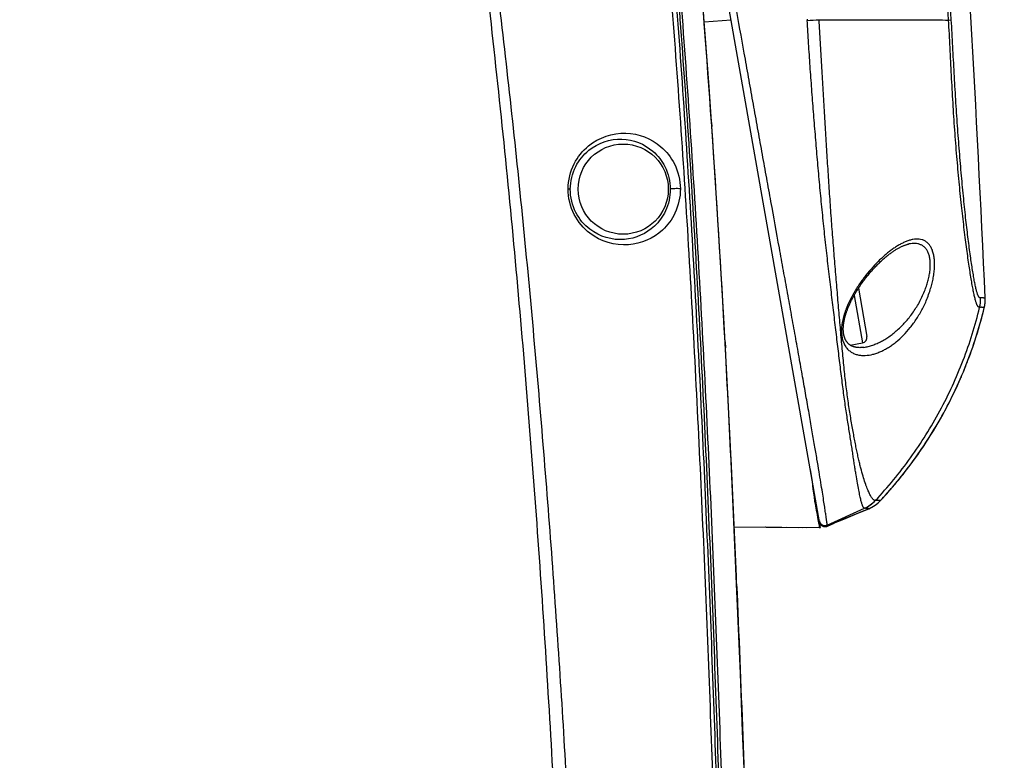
# Model space of a CAD drawing. Header units: millimetres. Extents: x 5828 to 6704, y 123 to 421.
# Tile 281 of 288: x 6558.09 to 6562.46, y 360.42 to 363.71. Entities that reach past the tile are written whole.
import ezdxf

# ---------------------------------------------------------------- set-up
doc = ezdxf.new("R2010")
doc.units = ezdxf.units.MM
doc.layers.add('外形图', color=7, linetype='Continuous')
doc.layers.add('运动范围', color=7, linetype='Continuous')

msp = doc.modelspace()

# ---------------------------------------------------------------- linework, layer by layer
at = {"layer": '外形图', "linetype": 'ByBlock'}
for p, q in [((6561.6463, 361.4551), (6561.0015, 365.1124)), ((6561.1302, 363.6967), (6561.2496, 363.7053)), ((6562.2145, 363.7049), (6562.2264, 363.7056)), ((6561.1629, 363.2502), (6561.1641, 363.2336)), ((6561.8146, 362.5163), (6561.8523, 362.3027)), ((6561.795, 362.4838), (6561.832, 362.2738)), ((6562.3761, 362.4505), (6562.3761, 362.4506)), ((6562.3768, 362.461), (6562.3768, 362.4611)), ((6562.3727, 362.4297), (6562.3727, 362.4298)), ((6561.2229, 362.2791), (6561.2244, 362.2518)), ((6561.7776, 362.2642), (6561.832, 362.2738)), ((6562.2694, 362.1208), (6562.2694, 362.1208)), ((6561.9123, 361.5748), (6561.9123, 361.5749)), ((6561.86, 361.5387), (6561.6759, 361.4627)), ((6561.6761, 361.4662), (6561.8417, 361.5407)), ((6561.842, 361.5407), (6561.8417, 361.5407)), ((6561.8597, 361.5384), (6561.86, 361.5387)), ((6561.7088, 361.4759), (6561.7229, 361.4818)), ((6561.7229, 361.4818), (6561.7496, 361.4929)), ((6561.7496, 361.4929), (6561.8014, 361.5143)), ((6561.2632, 361.4584), (6561.4051, 361.4571)), ((6561.4011, 361.4578), (6561.4012, 361.4578)), ((6561.4012, 361.4578), (6561.4652, 361.457)), ((6561.4051, 361.4571), (6561.4101, 361.457)), ((6561.4101, 361.457), (6561.4147, 361.457)), ((6561.4101, 361.457), (6561.4138, 361.457)), ((6561.4138, 361.457), (6561.4154, 361.457)), ((6561.4146, 361.457), (6561.4624, 361.4566)), ((6561.4147, 361.457), (6561.4237, 361.4569)), ((6561.4154, 361.457), (6561.4174, 361.457)), ((6561.4174, 361.457), (6561.5488, 361.4559)), ((6561.4623, 361.4566), (6561.4744, 361.4565)), ((6561.4624, 361.4566), (6561.5862, 361.4556)), ((6561.4951, 361.4566), (6561.6417, 361.4549)), ((6561.6443, 361.4549), (6561.6464, 361.4549)), ((6561.6767, 361.4617), (6561.7072, 361.4752)), ((6561.7058, 361.4746), (6561.7088, 361.4759)), ((6561.2744, 361.2063), (6561.2744, 361.2063))]:
    msp.add_line(p, q, dxfattribs=at)
for points in [[(6561.2744, 361.2063), (6561.2608, 361.5145), (6561.2467, 361.815), (6561.2322, 362.1051), (6561.2171, 362.3851), (6561.2015, 362.6552), (6561.1853, 362.9157), (6561.1687, 363.1669), (6561.1517, 363.409), (6561.1344, 363.6422), (6561.1171, 363.8665), (6561.0997, 364.0816), (6561.0822, 364.2875), (6561.0643, 364.4852), (6561.0463, 364.6756), (6561.0283, 364.8601), (6561.01, 365.039), (6560.99, 365.2115), (6560.9662, 365.3767), (6560.9376, 365.5331), (6560.9038, 365.6801)], [(6561.8123, 362.5126), (6561.8148, 362.5165), (6561.8174, 362.5205), (6561.82, 362.5244), (6561.8227, 362.5284), (6561.8255, 362.5324), (6561.8282, 362.5363), (6561.8311, 362.5403), (6561.834, 362.5443), (6561.8369, 362.5483), (6561.8399, 362.5523), (6561.8429, 362.5563), (6561.8459, 362.5602), (6561.849, 362.5642), (6561.8522, 362.5681), (6561.8553, 362.5721), (6561.8586, 362.576), (6561.8618, 362.5799), (6561.8651, 362.5838), (6561.8684, 362.5876), (6561.8717, 362.5914), (6561.875, 362.5952), (6561.8784, 362.5989), (6561.8818, 362.6026), (6561.8852, 362.6063), (6561.8886, 362.6099), (6561.892, 362.6135), (6561.8954, 362.617), (6561.8989, 362.6205), (6561.9023, 362.6239), (6561.9058, 362.6273), (6561.9092, 362.6306), (6561.9126, 362.6339), (6561.9161, 362.6371), (6561.9195, 362.6402), (6561.9229, 362.6433), (6561.9263, 362.6463), (6561.9297, 362.6493), (6561.9331, 362.6522), (6561.9365, 362.655), (6561.9398, 362.6578), (6561.9432, 362.6604), (6561.9464, 362.663), (6561.9497, 362.6656), (6561.9529, 362.6681), (6561.9562, 362.6704), (6561.9593, 362.6728), (6561.9625, 362.675), (6561.9656, 362.6772), (6561.9687, 362.6794), (6561.9718, 362.6814), (6561.9748, 362.6834), (6561.9778, 362.6853), (6561.9808, 362.6872), (6561.9837, 362.6889), (6561.9865, 362.6906), (6561.9893, 362.6922), (6561.9921, 362.6938), (6561.9949, 362.6953), (6561.9975, 362.6967), (6562.0002, 362.6981), (6562.0028, 362.6994), (6562.0054, 362.7006), (6562.0079, 362.7018), (6562.0104, 362.7029), (6562.0128, 362.7039), (6562.0152, 362.7049), (6562.0176, 362.7059), (6562.0199, 362.7067), (6562.0222, 362.7076), (6562.0244, 362.7083), (6562.0266, 362.709), (6562.0287, 362.7097), (6562.0308, 362.7103), (6562.0328, 362.7108), (6562.0348, 362.7113), (6562.0368, 362.7118), (6562.0385, 362.7122)], [(6561.7717, 362.4365), (6561.7731, 362.4398), (6561.7745, 362.4431), (6561.776, 362.4465), (6561.7776, 362.4498), (6561.7792, 362.4533), (6561.7809, 362.4567), (6561.7826, 362.4602), (6561.7843, 362.4638), (6561.7862, 362.4674), (6561.788, 362.471), (6561.79, 362.4746), (6561.7919, 362.4783), (6561.794, 362.482), (6561.7961, 362.4857), (6561.7982, 362.4895), (6561.8004, 362.4933), (6561.8027, 362.4971), (6561.805, 362.5009), (6561.8074, 362.5048), (6561.8098, 362.5087), (6561.8123, 362.5126)], [(6562.3727, 362.4297), (6562.3732, 362.4321), (6562.3737, 362.4345), (6562.3742, 362.437), (6562.3747, 362.4394), (6562.3751, 362.4419), (6562.3754, 362.4443), (6562.3757, 362.4468), (6562.376, 362.4493)], [(6562.376, 362.4493), (6562.3762, 362.4518), (6562.3764, 362.4543), (6562.3766, 362.4567), (6562.3767, 362.4592)], [(6562.3767, 362.4592), (6562.3768, 362.4617), (6562.3768, 362.4642), (6562.3768, 362.4667), (6562.3767, 362.4692), (6562.3767, 362.4716)], [(6561.7776, 362.2642), (6561.7762, 362.2652), (6561.7747, 362.2662), (6561.7734, 362.2673), (6561.7721, 362.2684), (6561.7708, 362.2695), (6561.7696, 362.2706), (6561.7685, 362.2717), (6561.7674, 362.2729), (6561.7663, 362.2741), (6561.7653, 362.2753), (6561.7643, 362.2765), (6561.7633, 362.2777), (6561.7624, 362.279), (6561.7615, 362.2802), (6561.7607, 362.2815), (6561.7599, 362.2828), (6561.7591, 362.2841), (6561.7584, 362.2854), (6561.7577, 362.2867), (6561.757, 362.288), (6561.7563, 362.2893), (6561.7557, 362.2906), (6561.7551, 362.292), (6561.7546, 362.2933), (6561.754, 362.2947), (6561.7535, 362.2961), (6561.753, 362.2975), (6561.7525, 362.299), (6561.7521, 362.3004), (6561.7516, 362.3019), (6561.7512, 362.3034), (6561.7508, 362.3049), (6561.7504, 362.3064), (6561.7501, 362.308), (6561.7498, 362.3095), (6561.7495, 362.3111), (6561.7492, 362.3127), (6561.7489, 362.3143), (6561.7487, 362.3159), (6561.7484, 362.3176), (6561.7482, 362.3192), (6561.7481, 362.3209), (6561.7479, 362.3226), (6561.7478, 362.3243), (6561.7477, 362.3261), (6561.7476, 362.3279), (6561.7475, 362.3297), (6561.7474, 362.3316), (6561.7474, 362.3334), (6561.7474, 362.3353), (6561.7474, 362.3372), (6561.7475, 362.3392), (6561.7475, 362.3412), (6561.7476, 362.3432), (6561.7477, 362.3452), (6561.7479, 362.3472), (6561.748, 362.3493), (6561.7482, 362.3514), (6561.7484, 362.3535), (6561.7487, 362.3556), (6561.749, 362.3578), (6561.7492, 362.36), (6561.7496, 362.3623), (6561.7499, 362.3646), (6561.7503, 362.3669), (6561.7507, 362.3692), (6561.7512, 362.3716), (6561.7517, 362.3741), (6561.7522, 362.3765), (6561.7527, 362.379), (6561.7533, 362.3815), (6561.7539, 362.3841), (6561.7546, 362.3867), (6561.7553, 362.3893), (6561.756, 362.392), (6561.7567, 362.3947), (6561.7575, 362.3974), (6561.7583, 362.4002), (6561.7592, 362.403), (6561.7601, 362.4059), (6561.7611, 362.4088), (6561.7621, 362.4117), (6561.7631, 362.4147), (6561.7642, 362.4177), (6561.7653, 362.4207), (6561.7665, 362.4238), (6561.7677, 362.427), (6561.769, 362.4301), (6561.7703, 362.4333), (6561.7717, 362.4365)], [(6562.2989, 362.1927), (6562.3048, 362.2083), (6562.3106, 362.224), (6562.3162, 362.2397), (6562.3217, 362.2554), (6562.3271, 362.2711), (6562.3323, 362.2869), (6562.3374, 362.3027), (6562.3423, 362.3185), (6562.3471, 362.3343), (6562.3517, 362.3502), (6562.3562, 362.3661), (6562.3605, 362.382), (6562.3647, 362.398), (6562.3688, 362.4139), (6562.3727, 362.4297)], [(6561.8388, 362.2539), (6561.8363, 362.2536), (6561.8336, 362.2533), (6561.831, 362.253), (6561.8284, 362.2528), (6561.8259, 362.2527), (6561.8234, 362.2526), (6561.8209, 362.2525), (6561.8185, 362.2526), (6561.8161, 362.2526), (6561.8138, 362.2528), (6561.8115, 362.2529), (6561.8093, 362.2532), (6561.8071, 362.2535), (6561.805, 362.2538), (6561.8028, 362.2542), (6561.8008, 362.2546), (6561.7987, 362.2551), (6561.7967, 362.2556), (6561.7947, 362.2562), (6561.7928, 362.2568), (6561.791, 362.2574), (6561.7891, 362.2581), (6561.7873, 362.2589), (6561.7856, 362.2597), (6561.7839, 362.2605), (6561.7823, 362.2614), (6561.7807, 362.2623), (6561.7791, 362.2632), (6561.7776, 362.2642)], [(6562.267, 362.1152), (6562.2737, 362.1306), (6562.2802, 362.1461), (6562.2866, 362.1616), (6562.2928, 362.1772), (6562.2989, 362.1927)], [(6561.9123, 361.5748), (6561.9214, 361.5846), (6561.9325, 361.5967), (6561.9435, 361.6089), (6561.9543, 361.6213), (6561.9651, 361.6337), (6561.9758, 361.6463), (6561.9864, 361.6589), (6561.9969, 361.6717), (6562.0074, 361.6846), (6562.0177, 361.6977), (6562.0279, 361.7108), (6562.038, 361.724), (6562.048, 361.7373), (6562.0579, 361.7508), (6562.0677, 361.7643), (6562.0774, 361.778), (6562.087, 361.7917), (6562.0964, 361.8055), (6562.1058, 361.8195), (6562.115, 361.8335), (6562.1242, 361.8477), (6562.1332, 361.8619), (6562.1421, 361.8762), (6562.1509, 361.8906), (6562.1595, 361.9051), (6562.168, 361.9196), (6562.1765, 361.9343), (6562.1847, 361.949), (6562.1929, 361.9638), (6562.2009, 361.9787), (6562.2088, 361.9936), (6562.2166, 362.0086), (6562.2242, 362.0237), (6562.2317, 362.0388), (6562.239, 362.054), (6562.2462, 362.0692), (6562.2533, 362.0845), (6562.2602, 362.0998), (6562.267, 362.1152)], [(6561.8607, 361.5389), (6561.8618, 361.5393), (6561.8629, 361.5398), (6561.864, 361.5403), (6561.865, 361.5408), (6561.8661, 361.5412), (6561.8672, 361.5418), (6561.8683, 361.5423), (6561.8693, 361.5428), (6561.8704, 361.5434), (6561.8715, 361.5439), (6561.8726, 361.5445), (6561.8737, 361.5451), (6561.8748, 361.5457), (6561.8759, 361.5463), (6561.8771, 361.5469), (6561.8782, 361.5476), (6561.8793, 361.5483), (6561.8805, 361.5489), (6561.8816, 361.5497), (6561.8828, 361.5504), (6561.884, 361.5511), (6561.8852, 361.5519), (6561.8863, 361.5527), (6561.8875, 361.5535), (6561.8888, 361.5544), (6561.89, 361.5552), (6561.8912, 361.5561), (6561.8925, 361.557), (6561.8937, 361.558), (6561.895, 361.559), (6561.8963, 361.56), (6561.8976, 361.561), (6561.8989, 361.5621), (6561.9002, 361.5632), (6561.9015, 361.5643), (6561.9028, 361.5655), (6561.9041, 361.5667), (6561.9055, 361.568), (6561.9068, 361.5693), (6561.9082, 361.5706), (6561.9096, 361.572), (6561.9109, 361.5734), (6561.9123, 361.5748)], [(6561.8014, 361.5143), (6561.8493, 361.5341), (6561.8527, 361.5356), (6561.8563, 361.537), (6561.8607, 361.5389)], [(6561.4017, 361.4578), (6561.4024, 361.4577), (6561.4129, 361.4576), (6561.4296, 361.4574), (6561.5675, 361.4558)], [(6561.6419, 361.4802), (6561.642, 361.4797), (6561.6421, 361.4792), (6561.6422, 361.4787), (6561.6424, 361.4782), (6561.6425, 361.4776), (6561.6427, 361.477), (6561.6429, 361.4764), (6561.6431, 361.4758), (6561.6434, 361.4752), (6561.6436, 361.4746), (6561.6439, 361.474), (6561.6442, 361.4734), (6561.6445, 361.4728), (6561.6448, 361.4722), (6561.6451, 361.4717), (6561.6454, 361.4711), (6561.6458, 361.4706), (6561.6462, 361.47), (6561.6466, 361.4695), (6561.647, 361.469), (6561.6474, 361.4685), (6561.6478, 361.468), (6561.6482, 361.4675), (6561.6487, 361.467), (6561.6491, 361.4666), (6561.6496, 361.4661), (6561.6501, 361.4657), (6561.6506, 361.4653), (6561.6511, 361.4649), (6561.6516, 361.4645), (6561.6521, 361.4641), (6561.6527, 361.4637), (6561.6532, 361.4634), (6561.6538, 361.463), (6561.6543, 361.4627), (6561.6549, 361.4624), (6561.6555, 361.4621), (6561.6561, 361.4618), (6561.6567, 361.4615), (6561.6573, 361.4613), (6561.6579, 361.4611), (6561.6585, 361.4608), (6561.6591, 361.4606), (6561.6597, 361.4605), (6561.6604, 361.4603), (6561.661, 361.4601), (6561.6616, 361.46), (6561.6623, 361.4599), (6561.6629, 361.4598), (6561.6636, 361.4597), (6561.6642, 361.4596), (6561.6649, 361.4596), (6561.6655, 361.4595), (6561.6662, 361.4595), (6561.6668, 361.4595), (6561.6675, 361.4595), (6561.6681, 361.4596), (6561.6688, 361.4596), (6561.6694, 361.4597), (6561.67, 361.4598), (6561.6707, 361.4599), (6561.6713, 361.46), (6561.672, 361.4601), (6561.6726, 361.4603), (6561.6732, 361.4604), (6561.6739, 361.4606), (6561.6745, 361.4608), (6561.6751, 361.461), (6561.6757, 361.4612), (6561.6763, 361.4615), (6561.6767, 361.4617)], [(6561.3384, 359.4874), (6561.3347, 359.598), (6561.3309, 359.7104), (6561.327, 359.8248), (6561.323, 359.941), (6561.3189, 360.0591), (6561.3146, 360.1791), (6561.3101, 360.301), (6561.3056, 360.4248), (6561.3008, 360.5506), (6561.2959, 360.6784), (6561.2908, 360.8082), (6561.2855, 360.94), (6561.28, 361.0738), (6561.2744, 361.2063)]]:
    msp.add_lwpolyline(points, dxfattribs=at)
msp.add_circle((6560.7712, 362.9553), 0.2, dxfattribs=at)
for centre, radius, start, end in [((6445.3335, 357.1629), 117.1634, 2.596984, 5.04035), ((6498.9636, 358.9355), 62.3487, 3.968185, 4.776449), ((6563.9712, 363.843), 2.3881, 183.2076, 183.3642), ((6561.2444, 369.5156), 5.8228, 273.37492, 273.89729), ((6495.6437, 358.7155), 65.6759, 3.110416, 3.94465), ((6561.6485, 362.661), 0.508, 338.2865, 341.79), ((6562.2062, 362.4662), 0.1501, 346.483, 2.602), ((6562.2268, 362.4648), 0.15, 346.4941, 354.524), ((6562.2268, 362.4648), 0.15, 354.5672, 358.5424), ((6562.2268, 362.4648), 0.1501, 358.5949, 2.5963), ((6560.5437, 362.8693), 1.881, 339.0512, 346.4873), ((6561.8277, 362.2984), 0.025, 280, 10), ((6468.8644, 357.312), 92.492, 2.413124, 3.061498), ((6560.5174, 362.879), 1.9091, 336.599, 339.0606), ((6561.7799, 361.6772), 0.1498, 294.3879, 316.8574), ((6561.7801, 361.6772), 0.1499, 294.3765, 316.8464), ((6561.8028, 361.6773), 0.15, 292.4257, 316.9066), ((6561.8891, 361.5688), 0.00593, 87.2903, 89.6359), ((6561.6663, 361.4858), 0.025, 190.0001, 292.4257)]:
    msp.add_arc(centre, radius, start, end, dxfattribs=at)
for points, knots in [([(6555.9624, 356.048), (6555.9181, 356.7966), (6555.8118, 357.9174), (6555.6096, 359.4037), (6555.4349, 360.5153), (6555.2417, 361.6239), (6555.0703, 362.5458), (6554.929, 363.2827), (6554.8403, 363.7431), (6554.7684, 364.1116), (6554.7159, 364.3887), (6554.6847, 364.67), (6554.681, 365.0473), (6554.7387, 365.5175), (6554.9093, 366.0594), (6555.1753, 366.5617), (6555.6434, 367.1547), (6556.4194, 367.7221), (6557.3472, 367.9749), (6558.1035, 367.969), (6558.8463, 367.8273), (6559.7083, 367.3995), (6560.4871, 366.5539), (6560.7736, 365.8387), (6560.8468, 365.4708)], [0, 0, 0, 0, 0.124792, 0.187203, 0.249618, 0.312039, 0.374464, 0.405678, 0.436894, 0.452504, 0.468149, 0.483833, 0.499525, 0.530866, 0.562212, 0.593557, 0.624907, 0.687364, 0.749846, 0.781227, 0.812611, 0.875106, 0.937561, 1, 1, 1, 1]), ([(6555.9633, 356.2149), (6555.9164, 356.9525), (6555.8069, 358.0566), (6555.6044, 359.5208), (6555.4301, 360.6158), (6555.2397, 361.7081), (6555.0676, 362.6158), (6554.9323, 363.3426), (6554.8249, 363.8863), (6554.7102, 364.4293), (6554.6804, 364.9859), (6554.7543, 365.5385), (6554.9799, 366.244), (6555.4956, 367.0328), (6556.4033, 367.7003), (6557.3099, 367.9574), (6558.0507, 367.9624), (6558.7808, 367.8362), (6559.6335, 367.4369), (6560.2916, 366.7625), (6560.6483, 366.1137), (6560.7692, 365.7619), (6560.8114, 365.5821)], [0, 0, 0, 0, 0.125159, 0.187747, 0.250335, 0.312923, 0.375511, 0.406802, 0.438102, 0.469394, 0.50069, 0.531981, 0.563267, 0.625585, 0.687907, 0.750225, 0.78151, 0.812795, 0.875116, 0.937434, 0.968715, 1, 1, 1, 1]), ([(6555.98, 356.2159), (6555.9324, 356.9498), (6555.8243, 358.0485), (6555.6242, 359.5059), (6555.4521, 360.596), (6555.2625, 361.6832), (6555.0941, 362.5874), (6554.9557, 363.3101), (6554.8688, 363.7617), (6554.7982, 364.1231), (6554.7461, 364.395), (6554.716, 364.6713), (6554.7124, 365.0417), (6554.768, 365.5034), (6554.9878, 366.2114), (6555.4969, 367.006), (6556.4024, 367.6805), (6557.3104, 367.9405), (6558.0529, 367.9447), (6558.7837, 367.816), (6559.636, 367.4101), (6560.4162, 366.5961), (6560.7142, 365.902), (6560.796, 365.5431)], [0, 0, 0, 0, 0.124757, 0.187152, 0.249555, 0.311958, 0.374375, 0.405585, 0.436791, 0.452386, 0.46806, 0.483749, 0.499459, 0.530817, 0.562181, 0.624674, 0.687214, 0.749761, 0.781163, 0.81256, 0.875074, 0.937549, 1, 1, 1, 1]), ([(6562.2145, 363.7049), (6562.2103, 363.783), (6562.2017, 363.9392), (6562.1838, 364.2517), (6562.1603, 364.6422), (6562.1298, 365.1107), (6562.0973, 365.5791), (6562.0627, 366.0472), (6562.0259, 366.5153), (6561.9867, 366.9831), (6561.9589, 367.2949), (6561.9446, 367.4507)], [0, 0, 0, 0, 0.0625, 0.125, 0.249999, 0.374999, 0.499999, 0.624999, 0.749999, 0.875, 1, 1, 1, 1]), ([(6562.2264, 363.7056), (6562.2176, 363.8619), (6562.204, 364.0962), (6562.1849, 364.4086), (6562.1652, 364.721), (6562.1394, 365.1113), (6562.0956, 365.7357), (6562.0482, 366.3599), (6561.997, 366.9837), (6561.9703, 367.2955), (6561.9566, 367.4514)], [0, 0, 0, 0, 0.125, 0.187501, 0.250001, 0.375002, 0.500002, 0.750002, 0.875002, 1, 1, 1, 1]), ([(6560.5963, 355.7502), (6560.6029, 355.9206), (6560.6061, 356.2619), (6560.6185, 356.9442), (6560.6103, 357.7974), (6560.592, 358.8211), (6560.5487, 359.8441), (6560.4906, 360.8664), (6560.4138, 361.8875), (6560.3368, 362.7373), (6560.2643, 363.4161), (6560.2051, 363.9245), (6560.1449, 364.433), (6560.0749, 364.9394), (6560.0206, 365.3644), (6559.9111, 365.6887), (6559.7699, 365.9996), (6559.5283, 366.3554), (6559.1508, 366.7059), (6558.7046, 366.9639), (6558.0506, 367.1654), (6557.1718, 367.1293), (6556.4009, 366.7072), (6555.9431, 366.1991), (6555.6927, 365.7484), (6555.5475, 365.254), (6555.5259, 364.9103), (6555.5348, 364.74)], [0, 0, 0, 0, 0.031284, 0.062572, 0.125154, 0.187742, 0.250333, 0.312924, 0.375517, 0.438108, 0.469403, 0.500697, 0.531989, 0.563277, 0.594551, 0.610205, 0.625854, 0.657098, 0.68832, 0.719548, 0.7508, 0.812931, 0.875006, 0.906225, 0.937467, 0.968726, 1, 1, 1, 1]), ([(6556.7959, 355.8435), (6556.7881, 356.1688), (6556.761, 356.8192), (6556.6964, 357.7937), (6556.6079, 358.7666), (6556.4927, 359.7369), (6556.3565, 360.7044), (6556.2249, 361.508), (6556.1055, 362.1482), (6556.0113, 362.6273), (6555.9121, 363.1054), (6555.8029, 363.5812), (6555.6977, 364.057), (6555.5665, 364.5272), (6555.5493, 365.0177), (6555.6376, 365.4988), (6555.8309, 365.9487), (6556.2097, 366.4758), (6556.887, 366.9593), (6557.8638, 367.144), (6558.8286, 366.9019), (6559.603, 366.2795), (6559.8941, 365.6786), (6559.9666, 365.3657)], [0, 0, 0, 0, 0.062775, 0.125581, 0.188407, 0.251241, 0.314071, 0.376903, 0.408314, 0.439719, 0.471122, 0.502509, 0.533895, 0.565185, 0.596393, 0.627624, 0.658854, 0.690047, 0.752034, 0.814057, 0.876061, 0.938032, 1, 1, 1, 1]), ([(6560.796, 365.5431), (6560.8178, 365.4476), (6560.8515, 365.2547), (6560.8806, 364.9632), (6560.9081, 364.672), (6560.9463, 364.2841), (6560.9846, 363.7983), (6561.0431, 363.021), (6561.0983, 362.0481), (6561.15, 360.8801), (6561.1893, 359.7116), (6561.2237, 358.5431), (6561.2576, 357.3747), (6561.2825, 356.5958), (6561.2975, 356.2065)], [0, 0, 0, 0, 0.031412, 0.062685, 0.093948, 0.125203, 0.187693, 0.250199, 0.375187, 0.50017, 0.625142, 0.750104, 0.875055, 1, 1, 1, 1]), ([(6560.8114, 365.5821), (6560.8561, 365.3916), (6560.905, 365.002), (6560.9532, 364.4173), (6561.0042, 363.8324), (6561.0589, 363.0515), (6561.1151, 362.0746), (6561.1654, 360.9015), (6561.2042, 359.728), (6561.238, 358.5543), (6561.273, 357.3807), (6561.299, 356.5983), (6561.3151, 356.2073)], [0, 0, 0, 0, 0.062493, 0.124987, 0.18749, 0.24999, 0.374991, 0.499993, 0.624994, 0.749996, 0.874998, 1, 1, 1, 1]), ([(6560.8468, 365.4708), (6560.8852, 365.2775), (6560.9219, 364.8845), (6560.9784, 364.2973), (6561.0234, 363.709), (6561.0793, 362.9246), (6561.1322, 361.9429), (6561.1814, 360.7643), (6561.2193, 359.5854), (6561.2527, 358.4064), (6561.2883, 357.2276), (6561.3151, 356.4418), (6561.3321, 356.049)], [0, 0, 0, 0, 0.062636, 0.125137, 0.18764, 0.250141, 0.375137, 0.500125, 0.625104, 0.750076, 0.875037, 1, 1, 1, 1]), ([(6560.8553, 365.4723), (6560.8739, 365.3762), (6560.8948, 365.2307), (6560.9156, 365.0359), (6560.935, 364.841), (6560.9587, 364.5972), (6560.9848, 364.3045), (6561.0093, 364.0116), (6561.0402, 363.621), (6561.0745, 363.1322), (6561.11, 362.5453), (6561.1411, 361.9581), (6561.168, 361.3705), (6561.1914, 360.7826), (6561.2123, 360.1944), (6561.2382, 359.4097), (6561.2619, 358.6247), (6561.2847, 357.8393), (6561.3028, 357.25), (6561.324, 356.6605), (6561.3403, 356.2675), (6561.3484, 356.0709)], [0, 0, 0, 0, 0.031179, 0.046783, 0.062388, 0.09359, 0.124795, 0.156001, 0.187206, 0.249626, 0.312059, 0.3745, 0.436953, 0.499425, 0.561916, 0.624427, 0.749514, 0.812095, 0.874703, 0.937337, 1, 1, 1, 1]), ([(6559.9666, 365.3657), (6559.9892, 365.2683), (6560.0182, 365.0695), (6560.0546, 364.7709), (6560.0947, 364.4721), (6560.1415, 364.0729), (6560.1978, 363.5738), (6560.2615, 362.9743), (6560.3164, 362.374), (6560.3825, 361.573), (6560.4499, 360.5705), (6560.5107, 359.3665), (6560.541, 358.3622), (6560.5542, 357.5586), (6560.5625, 356.9559), (6560.5604, 356.4536), (6560.558, 356.0519), (6560.5568, 355.851), (6560.5543, 355.7507)], [0, 0, 0, 0, 0.031113, 0.062376, 0.093631, 0.124881, 0.187404, 0.249916, 0.312427, 0.374941, 0.499958, 0.624979, 0.749993, 0.812511, 0.875019, 0.937519, 0.968775, 1, 1, 1, 1]), ([(6561.6761, 361.4662), (6561.676, 361.4666), (6561.6759, 361.4676), (6561.6757, 361.4696), (6561.6753, 361.4725), (6561.6748, 361.4762), (6561.6742, 361.481), (6561.6731, 361.4894), (6561.6712, 361.5028), (6561.6683, 361.5225), (6561.6646, 361.5473), (6561.66, 361.5777), (6561.6543, 361.614), (6561.6475, 361.6563), (6561.6395, 361.7051), (6561.6303, 361.7603), (6561.6198, 361.822), (6561.6081, 361.8898), (6561.5953, 361.9633), (6561.5814, 362.0419), (6561.5666, 362.1254), (6561.551, 362.213), (6561.5346, 362.3043), (6561.5175, 362.3987), (6561.4999, 362.4957), (6561.482, 362.5947), (6561.4575, 362.7298), (6561.4327, 362.8664), (6561.4077, 363.0044), (6561.3888, 363.1089), (6561.3698, 363.214), (6561.3508, 363.3194), (6561.3319, 363.4251), (6561.3065, 363.5664), (6561.2875, 363.6724), (6561.275, 363.7432)], [0, 0, 0, 0, 0.00053, 0.001385, 0.002612, 0.004242, 0.006299, 0.008803, 0.01526, 0.023811, 0.034637, 0.047894, 0.063719, 0.08224, 0.103572, 0.127803, 0.154926, 0.184754, 0.217073, 0.251681, 0.288384, 0.326983, 0.367207, 0.408783, 0.451468, 0.49505, 0.539351, 0.629572, 0.675273, 0.721249, 0.767433, 0.813775, 0.860238, 0.906785, 1, 1, 1, 1]), ([(6561.8417, 361.5407), (6561.8414, 361.5407), (6561.8407, 361.5409), (6561.8398, 361.5413), (6561.8388, 361.542), (6561.8378, 361.543), (6561.8368, 361.5442), (6561.8359, 361.5457), (6561.8349, 361.5474), (6561.8336, 361.5502), (6561.8319, 361.5545), (6561.8299, 361.5605), (6561.8278, 361.5676), (6561.8256, 361.5759), (6561.8234, 361.5855), (6561.821, 361.5963), (6561.8184, 361.6085), (6561.8147, 361.6273), (6561.8098, 361.6542), (6561.8048, 361.6836), (6561.8005, 361.7099), (6561.7971, 361.7317), (6561.7935, 361.7551), (6561.7899, 361.7798), (6561.786, 361.806), (6561.7818, 361.8334), (6561.7773, 361.8621), (6561.7725, 361.892), (6561.7676, 361.9231), (6561.7625, 361.9556), (6561.7575, 361.9894), (6561.7526, 362.0244), (6561.7477, 362.0607), (6561.7411, 362.1112), (6561.7346, 362.1632), (6561.7281, 362.2165), (6561.7232, 362.2578), (6561.7181, 362.3), (6561.7112, 362.3576), (6561.7024, 362.4313), (6561.6915, 362.5214), (6561.6824, 362.598), (6561.6753, 362.6602), (6561.6699, 362.7076), (6561.6647, 362.7553), (6561.6596, 362.8034), (6561.6546, 362.8519), (6561.6481, 362.9171), (6561.6404, 362.9992), (6561.6316, 363.0983), (6561.6233, 363.1981), (6561.6153, 363.2985), (6561.6075, 363.3992), (6561.6001, 363.5002), (6561.5933, 363.6015), (6561.5892, 363.6691), (6561.5872, 363.7029)], [0, 0, 0, 0, 0.000449, 0.000934, 0.001476, 0.002092, 0.002796, 0.003598, 0.004504, 0.005522, 0.007909, 0.01079, 0.01419, 0.018131, 0.022633, 0.027714, 0.033389, 0.039669, 0.054098, 0.071094, 0.080579, 0.090729, 0.101547, 0.113026, 0.125146, 0.137874, 0.151185, 0.165067, 0.179531, 0.194586, 0.210237, 0.226468, 0.24325, 0.260553, 0.296607, 0.315296, 0.334384, 0.353843, 0.373647, 0.414199, 0.455882, 0.498547, 0.520202, 0.542052, 0.56408, 0.58627, 0.608607, 0.631074, 0.67635, 0.721999, 0.767937, 0.814099, 0.860429, 0.906881, 0.953416, 1, 1, 1, 1]), ([(6561.6402, 363.7063), (6561.7512, 363.7061), (6561.9067, 363.7058), (6562.0981, 363.7053), (6562.1785, 363.705), (6562.2145, 363.7049)], [0, 0, 0, 0, 0.579948, 0.812118, 1, 1, 1, 1]), ([(6561.8892, 361.5747), (6561.8884, 361.5747), (6561.8865, 361.5751), (6561.8838, 361.5764), (6561.8809, 361.5786), (6561.8778, 361.5818), (6561.8745, 361.586), (6561.8711, 361.5912), (6561.8675, 361.5976), (6561.8637, 361.605), (6561.8597, 361.6136), (6561.8555, 361.6234), (6561.8512, 361.6345), (6561.845, 361.6517), (6561.8368, 361.6767), (6561.829, 361.704), (6561.8225, 361.7287), (6561.8175, 361.7494), (6561.8124, 361.7715), (6561.8074, 361.7951), (6561.8023, 361.8202), (6561.7972, 361.8468), (6561.792, 361.8747), (6561.7866, 361.9039), (6561.7813, 361.9345), (6561.776, 361.9665), (6561.7709, 361.9999), (6561.7661, 362.0346), (6561.7614, 362.0707), (6561.757, 362.1079), (6561.7527, 362.1463), (6561.7486, 362.1858), (6561.7447, 362.2263), (6561.7408, 362.2677), (6561.7371, 362.31), (6561.7333, 362.353), (6561.7295, 362.3967), (6561.7244, 362.4561), (6561.718, 362.5318), (6561.7103, 362.6241), (6561.7027, 362.7181), (6561.6953, 362.8136), (6561.6884, 362.9104), (6561.6819, 363.0081), (6561.6756, 363.1066), (6561.6695, 363.2057), (6561.6635, 363.3053), (6561.6575, 363.4053), (6561.6527, 363.4887), (6561.6488, 363.5556), (6561.645, 363.6225), (6561.6421, 363.6728), (6561.6402, 363.7063)], [0, 0, 0, 0, 0.00115, 0.002532, 0.004209, 0.006244, 0.008684, 0.011568, 0.014927, 0.018788, 0.023175, 0.028107, 0.033602, 0.039674, 0.053607, 0.070022, 0.079197, 0.089037, 0.099554, 0.110754, 0.122622, 0.135138, 0.148282, 0.162045, 0.176429, 0.191442, 0.207084, 0.223341, 0.240184, 0.257578, 0.275491, 0.293893, 0.312748, 0.332017, 0.351667, 0.371663, 0.391976, 0.412581, 0.454585, 0.497522, 0.54125, 0.585644, 0.63059, 0.67598, 0.721719, 0.767732, 0.813955, 0.860336, 0.906828, 0.930104, 0.953393, 1, 1, 1, 1]), ([(6562.3521, 362.4311), (6562.3517, 362.4311), (6562.3508, 362.4311), (6562.3494, 362.4314), (6562.348, 362.432), (6562.3466, 362.433), (6562.345, 362.4344), (6562.3434, 362.4365), (6562.3418, 362.4392), (6562.3401, 362.4428), (6562.3384, 362.4472), (6562.3365, 362.4525), (6562.3346, 362.4588), (6562.3326, 362.4662), (6562.3305, 362.4745), (6562.3284, 362.4838), (6562.3262, 362.4941), (6562.3232, 362.5095), (6562.3192, 362.5309), (6562.3144, 362.5588), (6562.3094, 362.5897), (6562.3043, 362.6236), (6562.299, 362.6603), (6562.2936, 362.6999), (6562.2881, 362.7423), (6562.2806, 362.8037), (6562.2713, 362.8859), (6562.2607, 362.9904), (6562.2507, 363.1017), (6562.2432, 363.1981), (6562.2378, 363.2774), (6562.2339, 363.3379), (6562.2304, 363.3988), (6562.226, 363.4804), (6562.2219, 363.562), (6562.2178, 363.6436), (6562.2156, 363.6844), (6562.2145, 363.7049)], [0, 0, 0, 0, 0.000993, 0.002048, 0.003214, 0.004556, 0.006162, 0.008129, 0.010572, 0.013591, 0.017265, 0.021641, 0.026755, 0.032644, 0.039319, 0.046762, 0.054935, 0.063795, 0.083424, 0.105447, 0.129788, 0.156392, 0.185234, 0.216297, 0.249511, 0.284707, 0.360378, 0.442276, 0.529457, 0.620707, 0.667407, 0.714572, 0.762018, 0.809591, 0.904797, 0.952397, 1, 1, 1, 1]), ([(6562.3561, 362.473), (6562.3557, 362.473), (6562.3549, 362.473), (6562.353, 362.4735), (6562.3512, 362.4746), (6562.3494, 362.4764), (6562.3479, 362.4784), (6562.3464, 362.481), (6562.3448, 362.4844), (6562.3431, 362.4886), (6562.3414, 362.4938), (6562.3396, 362.4999), (6562.3377, 362.507), (6562.3358, 362.5151), (6562.333, 362.5277), (6562.3294, 362.5457), (6562.3251, 362.5697), (6562.3206, 362.5968), (6562.3159, 362.6268), (6562.3092, 362.6726), (6562.3027, 362.7222), (6562.2963, 362.7754), (6562.2894, 362.8352), (6562.281, 362.9151), (6562.2714, 363.0166), (6562.2622, 363.1244), (6562.2538, 363.237), (6562.2474, 363.3331), (6562.2428, 363.411), (6562.2383, 363.4895), (6562.233, 363.5878), (6562.2287, 363.6664), (6562.2264, 363.7056)], [0, 0, 0, 0, 0.000981, 0.002025, 0.004516, 0.006115, 0.008069, 0.010484, 0.013466, 0.0171, 0.021444, 0.026541, 0.032423, 0.039099, 0.046544, 0.063591, 0.083255, 0.105329, 0.129735, 0.156446, 0.216733, 0.250169, 0.285586, 0.361669, 0.443864, 0.531138, 0.622247, 0.715794, 0.763041, 0.810405, 0.905202, 1, 1, 1, 1]), ([(6560.5268, 362.9567), (6560.527, 362.9947), (6560.5447, 363.0679), (6560.6281, 363.1721), (6560.7809, 363.2252), (6560.9283, 363.167), (6561.0073, 363.0657), (6561.0247, 362.9945), (6561.0247, 362.9566)], [0, 0, 0, 0, 0.14822, 0.281579, 0.508775, 0.725962, 0.851846, 1, 1, 1, 1]), ([(6560.5366, 362.9553), (6560.5367, 362.9896), (6560.5527, 363.0556), (6560.6273, 363.1492), (6560.7637, 363.1966), (6560.8944, 363.1439), (6560.9643, 363.0532), (6560.9796, 362.9894), (6560.9797, 362.9553)], [0, 0, 0, 0, 0.149845, 0.283946, 0.510233, 0.725581, 0.851004, 1, 1, 1, 1]), ([(6561.0247, 362.9566), (6561.0248, 362.9197), (6561.0093, 362.8509), (6560.9354, 362.7502), (6560.7916, 362.6862), (6560.6336, 362.7345), (6560.5451, 362.8411), (6560.5266, 362.9175), (6560.5268, 362.9567)], [0, 0, 0, 0, 0.143032, 0.263215, 0.47622, 0.707988, 0.847683, 1, 1, 1, 1]), ([(6560.5268, 362.9567), (6560.529, 362.9566), (6560.5319, 362.956), (6560.536, 362.9562), (6560.5366, 362.9553)], [0, 0, 0, 0, 0.679097, 1, 1, 1, 1]), ([(6560.9797, 362.9553), (6560.9799, 362.9222), (6560.9662, 362.8606), (6560.9011, 362.7704), (6560.7737, 362.712), (6560.6323, 362.7549), (6560.553, 362.8507), (6560.5364, 362.9198), (6560.5366, 362.9553)], [0, 0, 0, 0, 0.143507, 0.263102, 0.474426, 0.705328, 0.845867, 1, 1, 1, 1]), ([(6561.0247, 362.9566), (6561.0163, 362.9574), (6561.0031, 362.9581), (6560.9894, 362.9559), (6560.981, 362.9573), (6560.9797, 362.9553)], [0, 0, 0, 0, 0.560254, 0.839306, 1, 1, 1, 1]), ([(6562.1311, 362.5022), (6562.1337, 362.5102), (6562.1385, 362.5261), (6562.1444, 362.5503), (6562.1488, 362.5744), (6562.1515, 362.598), (6562.1524, 362.6173), (6562.1521, 362.6321), (6562.1514, 362.6427), (6562.1502, 362.6529), (6562.1486, 362.6626), (6562.1465, 362.6718), (6562.1439, 362.6804), (6562.1409, 362.6884), (6562.1374, 362.6958), (6562.1335, 362.7025), (6562.1292, 362.7086), (6562.1246, 362.714), (6562.1196, 362.7187), (6562.1142, 362.7228), (6562.1086, 362.7262), (6562.1027, 362.7289), (6562.0945, 362.7318), (6562.0835, 362.7339), (6562.0698, 362.7341), (6562.0555, 362.7323), (6562.0408, 362.7286), (6562.0258, 362.7233), (6562.0105, 362.7164), (6561.995, 362.7081), (6561.9793, 362.6984), (6561.9636, 362.6876), (6561.9478, 362.6757), (6561.9265, 362.6581), (6561.9002, 362.6336), (6561.8696, 362.601), (6561.8401, 362.565), (6561.8217, 362.5392), (6561.8129, 362.5258)], [0, 0, 0, 0, 0.040513, 0.080764, 0.120371, 0.158887, 0.195821, 0.213545, 0.2307, 0.247229, 0.263093, 0.278276, 0.292767, 0.306561, 0.319686, 0.332192, 0.34414, 0.3556, 0.366662, 0.377425, 0.387991, 0.398456, 0.408911, 0.430087, 0.452058, 0.475144, 0.49952, 0.525246, 0.55232, 0.580708, 0.610348, 0.641168, 0.673102, 0.706079, 0.774883, 0.847102, 0.92229, 1, 1, 1, 1]), ([(6562.1103, 362.5092), (6562.113, 362.5163), (6562.118, 362.5306), (6562.1243, 362.5523), (6562.1291, 362.574), (6562.1322, 362.5953), (6562.1334, 362.6128), (6562.1333, 362.6262), (6562.1326, 362.6388), (6562.1309, 362.6508), (6562.1281, 362.662), (6562.1249, 362.672), (6562.1196, 362.6832), (6562.1127, 362.6928), (6562.1064, 362.6991), (6562.1014, 362.7031), (6562.0961, 362.7064), (6562.0905, 362.7092), (6562.0846, 362.7114), (6562.0764, 362.7135), (6562.0679, 362.7146), (6562.0592, 362.7147), (6562.05, 362.7141), (6562.0431, 362.7131), (6562.0385, 362.7122)], [0, 0, 0, 0, 0.083963, 0.167401, 0.249532, 0.329401, 0.405934, 0.442618, 0.478074, 0.544881, 0.576145, 0.605955, 0.661383, 0.71208, 0.736135, 0.759591, 0.782662, 0.805558, 0.828475, 0.851583, 0.898846, 0.923233, 0.948198, 1, 1, 1, 1]), ([(6561.8129, 362.5258), (6561.8039, 362.5121), (6561.7911, 362.491), (6561.7759, 362.4617), (6561.769, 362.4465), (6561.7657, 362.4389)], [0, 0, 0, 0, 0.496277, 0.747648, 1, 1, 1, 1]), ([(6561.8388, 362.2539), (6561.8453, 362.2549), (6561.8585, 362.2576), (6561.878, 362.2635), (6561.8974, 362.2713), (6561.9168, 362.2807), (6561.936, 362.2918), (6561.9616, 362.3089), (6561.9927, 362.3342), (6562.0276, 362.37), (6562.0597, 362.4114), (6562.0833, 362.4499), (6562.0997, 362.4831), (6562.107, 362.5004), (6562.1103, 362.5092)], [0, 0, 0, 0, 0.050926, 0.103356, 0.157315, 0.212822, 0.269889, 0.328533, 0.450564, 0.579088, 0.714049, 0.8549, 0.927107, 1, 1, 1, 1]), ([(6561.7657, 362.4389), (6561.7622, 362.4306), (6561.7558, 362.4141), (6561.7479, 362.3889), (6561.7422, 362.3636), (6561.7396, 362.3427), (6561.7391, 362.3264), (6561.7395, 362.3147), (6561.7407, 362.3035), (6561.7427, 362.2928), (6561.7454, 362.2827), (6561.7489, 362.2734), (6561.7531, 362.2647), (6561.7579, 362.2569), (6561.7633, 362.2498), (6561.7692, 362.2434), (6561.7755, 362.2379), (6561.7844, 362.2315), (6561.7965, 362.2253), (6561.8121, 362.2204), (6561.8283, 362.218), (6561.8509, 362.2176), (6561.8739, 362.2214), (6561.8966, 362.2284), (6561.9139, 362.2354), (6561.9311, 362.2439), (6561.9482, 362.2538), (6561.9651, 362.2652), (6561.9877, 362.2824), (6562.015, 362.3074), (6562.0457, 362.3421), (6562.0741, 362.3815), (6562.0996, 362.4253), (6562.114, 362.4567), (6562.1205, 362.473)], [0, 0, 0, 0, 0.039206, 0.07805, 0.116106, 0.152838, 0.170531, 0.187682, 0.204234, 0.220146, 0.235408, 0.250035, 0.264061, 0.277541, 0.290553, 0.303176, 0.315494, 0.327588, 0.351365, 0.375031, 0.398935, 0.423312, 0.473948, 0.500431, 0.527723, 0.555852, 0.584836, 0.614689, 0.645421, 0.709537, 0.777237, 0.848453, 0.92292, 1, 1, 1, 1]), ([(6562.3767, 362.4716), (6562.3766, 362.4716), (6562.3766, 362.4717), (6562.3764, 362.4717), (6562.3762, 362.4718), (6562.3758, 362.4719), (6562.3753, 362.472), (6562.3745, 362.4721), (6562.3736, 362.4722), (6562.3726, 362.4723), (6562.3709, 362.4726), (6562.3683, 362.4728), (6562.3648, 362.4731), (6562.3607, 362.4731), (6562.3577, 362.4731), (6562.3561, 362.473)], [0, 0, 0, 0, 0.007132, 0.012894, 0.0204, 0.040915, 0.068974, 0.104695, 0.148153, 0.199336, 0.258176, 0.398592, 0.569067, 0.769486, 1, 1, 1, 1]), ([(6561.8894, 361.5747), (6561.9175, 361.6046), (6561.9716, 361.6661), (6562.0467, 361.7636), (6562.1153, 361.8658), (6562.1773, 361.9723), (6562.2324, 362.0826), (6562.2803, 362.196), (6562.3207, 362.3122), (6562.3425, 362.3913), (6562.3521, 362.4311)], [0, 0, 0, 0, 0.12485, 0.249745, 0.374799, 0.499971, 0.625141, 0.750195, 0.875104, 1, 1, 1, 1]), ([(6562.3727, 362.4298), (6562.3726, 362.4298), (6562.3725, 362.4299), (6562.3723, 362.43), (6562.3718, 362.4301), (6562.371, 362.4303), (6562.3695, 362.4304), (6562.3672, 362.4306), (6562.365, 362.4309), (6562.3628, 362.4312), (6562.361, 362.4313), (6562.359, 362.4314), (6562.356, 362.4314), (6562.3537, 362.4312), (6562.3521, 362.4311)], [0, 0, 0, 0, 0.007877, 0.02172, 0.042357, 0.070213, 0.148475, 0.257585, 0.397937, 0.47955, 0.568528, 0.664861, 0.76875, 1, 1, 1, 1]), ([(6561.9123, 361.5749), (6561.9309, 361.5948), (6561.9673, 361.6354), (6562.0365, 361.7199), (6562.1162, 361.831), (6562.2, 361.9721), (6562.2477, 362.0706), (6562.2694, 362.1208)], [0, 0, 0, 0, 0.124848, 0.249681, 0.499553, 0.749785, 1, 1, 1, 1]), ([(6561.6009, 361.7124), (6561.609, 361.6659), (6561.6148, 361.5913), (6561.6306, 361.5182), (6561.6351, 361.4912)], [0, 0, 0, 0, 0.632588, 1, 1, 1, 1]), ([(6561.9123, 361.5749), (6561.9123, 361.5749), (6561.9122, 361.575), (6561.9121, 361.575), (6561.9118, 361.5751), (6561.9114, 361.5752), (6561.9108, 361.5752), (6561.91, 361.5753), (6561.9085, 361.5753), (6561.9063, 361.5753), (6561.903, 361.5752), (6561.8999, 361.5751), (6561.897, 361.5749), (6561.8937, 361.5748), (6561.8912, 361.5747), (6561.8894, 361.5747)], [0, 0, 0, 0, 0.006655, 0.012136, 0.01934, 0.039278, 0.066891, 0.102363, 0.145695, 0.25565, 0.396303, 0.568023, 0.666191, 0.772329, 1, 1, 1, 1]), ([(6561.86, 361.5387), (6561.86, 361.5387), (6561.8599, 361.5388), (6561.8596, 361.539), (6561.8593, 361.5391), (6561.8585, 361.5393), (6561.8572, 361.5395), (6561.8552, 361.5397), (6561.8527, 361.5399), (6561.8497, 361.5402), (6561.846, 361.5405), (6561.8434, 361.5406), (6561.842, 361.5407)], [0, 0, 0, 0, 0.008154, 0.02208, 0.042934, 0.07115, 0.150544, 0.260452, 0.399822, 0.56674, 0.760594, 1, 1, 1, 1]), ([(6561.6351, 361.4912), (6561.6362, 361.4848), (6561.6366, 361.4742), (6561.6421, 361.4638), (6561.6392, 361.455), (6561.6439, 361.4549), (6561.6455, 361.4549)], [0, 0, 0, 0, 0.475047, 0.756923, 0.877852, 1, 1, 1, 1]), ([(6561.6412, 361.4846), (6561.6415, 361.4828), (6561.6426, 361.4791), (6561.6454, 361.4741), (6561.6493, 361.4699), (6561.654, 361.4667), (6561.6593, 361.4646), (6561.665, 361.4638), (6561.6707, 361.4642), (6561.6743, 361.4654), (6561.6761, 361.4662)], [0, 0, 0, 0, 0.124992, 0.249984, 0.374979, 0.499978, 0.624981, 0.749986, 0.874992, 1, 1, 1, 1]), ([(6561.6759, 361.4627), (6561.6758, 361.4629), (6561.6758, 361.4632), (6561.6758, 361.4637), (6561.6758, 361.464), (6561.6758, 361.4644), (6561.6759, 361.4647), (6561.676, 361.4649), (6561.6761, 361.4651), (6561.6761, 361.4652), (6561.6761, 361.4656), (6561.6761, 361.4659), (6561.6761, 361.4662)], [0, 0, 0, 0, 0.172156, 0.274447, 0.382522, 0.488941, 0.584519, 0.631795, 0.685015, 0.724757, 0.78448, 1, 1, 1, 1]), ([(6561.6767, 361.4617), (6561.6767, 361.4617), (6561.6766, 361.4617), (6561.6765, 361.4618), (6561.6764, 361.4619), (6561.6763, 361.462), (6561.6762, 361.462), (6561.6761, 361.4621), (6561.676, 361.4622), (6561.6759, 361.4624), (6561.6759, 361.4626), (6561.6759, 361.4627)], [0, 0, 0, 0, 0.075368, 0.166848, 0.253681, 0.333089, 0.461638, 0.561741, 0.653901, 0.750093, 1, 1, 1, 1]), ([(6561.2744, 361.2063), (6561.284, 360.9815), (6561.3019, 360.5319), (6561.3237, 359.9322), (6561.336, 359.5573), (6561.3409, 359.4073)], [0, 0, 0, 0, 0.374978, 0.749904, 1, 1, 1, 1])]:
    msp.add_open_spline(points, degree=3, knots=knots, dxfattribs=at)
at = {"layer": '运动范围'}
msp.add_arc((6557.7962, 336.8553), 58.815, 350, 225, dxfattribs=at)

doc.saveas('drawing.dxf')
